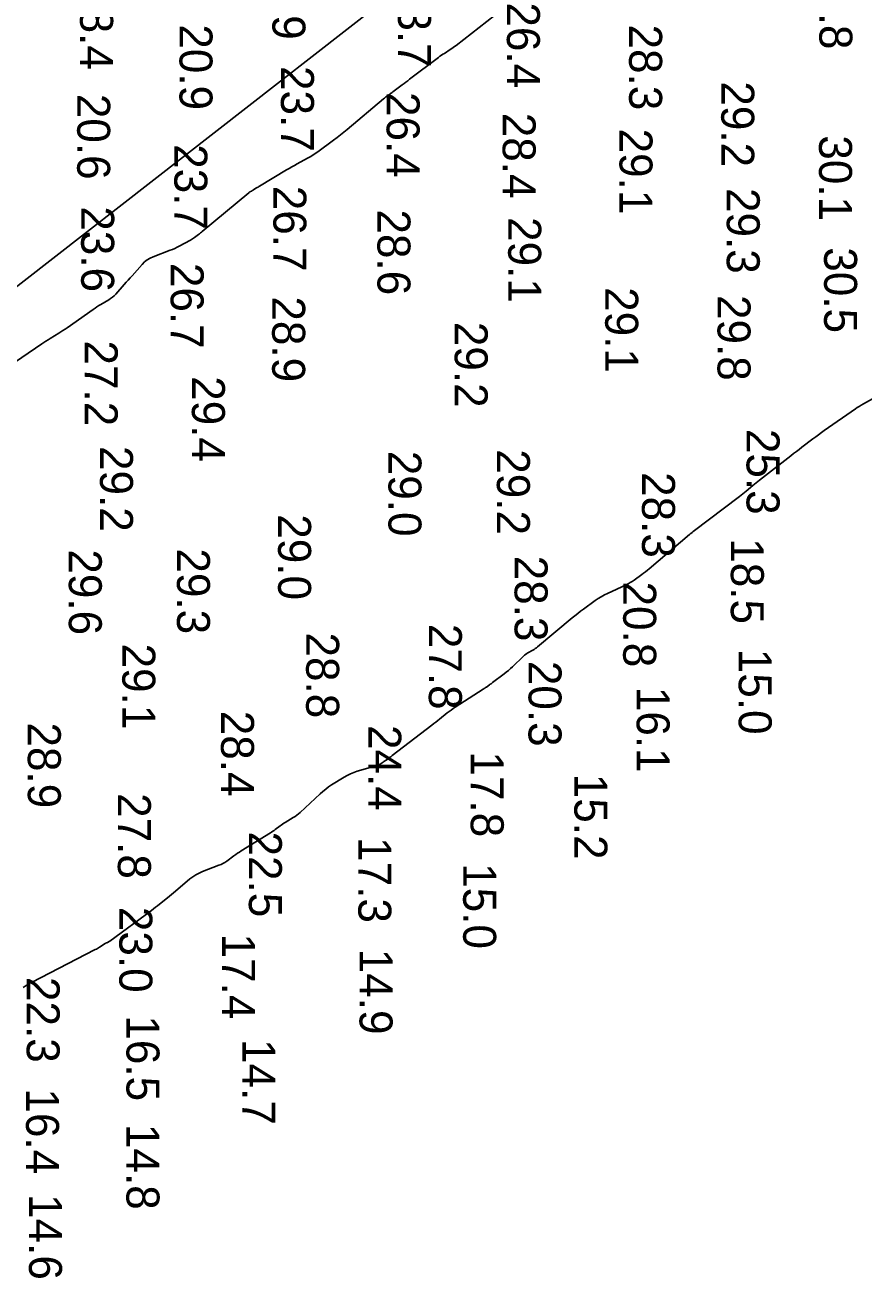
# Model space of a CAD drawing. Extents: x 1178573 to 1187098, y 693282 to 751751.
# Drawn here: x 1181054.3 to 1181372.4, y 720795.3 to 721270.4 of the extents above; entities that cross this region are included whole.
import ezdxf

# ---------------------------------------------------------------- set-up
doc = ezdxf.new("R2010")
doc.units = 0
for name, color, linetype in [('G-ANNO-PATT', 7, 'Continuous'), ('V-HYDS-MAJR', 7, 'Continuous'), ('V-HYDS-SOUN', 7, 'Continuous')]:
    doc.layers.add(name, color=color, linetype=linetype)

msp = doc.modelspace()

# ---------------------------------------------------------------- linework, layer by layer
at = {"layer": 'G-ANNO-PATT'}
for points in [[(1182192.54, 723969.84), (1182074.29, 722609.41), (1181796.18, 721896.63), (1181517.07, 721534.37), (1180724.06, 720916.39)], [(1181045.49, 721139.17), (1181060.64, 721149.47), (1181061.44, 721150), (1181062.23, 721150.53), (1181063.04, 721151.04), (1181063.85, 721151.54), (1181067.1, 721153.54), (1181067.91, 721154.05), (1181068.71, 721154.57), (1181069.5, 721155.1), (1181070.28, 721155.64), (1181080.15, 721162.59), (1181080.87, 721163.08), (1181081.59, 721163.56), (1181082.32, 721164.02), (1181083.07, 721164.46), (1181086.05, 721166.21), (1181086.78, 721166.68), (1181087.46, 721167.19), (1181088.1, 721167.76), (1181088.7, 721168.38), (1181091.96, 721172.04), (1181092.69, 721172.86), (1181093.43, 721173.69), (1181094.16, 721174.52), (1181094.89, 721175.34), (1181098.7, 721179.65), (1181099.62, 721180.58), (1181100.64, 721181.37), (1181101.74, 721182.04), (1181102.94, 721182.57), (1181109.36, 721185), (1181110.24, 721185.35), (1181111.12, 721185.73), (1181111.98, 721186.14), (1181112.83, 721186.57), (1181117.05, 721188.84), (1181117.46, 721189.06), (1181117.86, 721189.31), (1181118.24, 721189.57), (1181118.62, 721189.85), (1181120.1, 721190.98), (1181120.46, 721191.27), (1181120.83, 721191.56), (1181121.19, 721191.85), (1181121.55, 721192.15), (1181139.14, 721206.8), (1181139.25, 721206.89), (1181139.38, 721206.98), (1181139.5, 721207.06), (1181139.63, 721207.14), (1181140.16, 721207.44), (1181140.29, 721207.51), (1181140.42, 721207.59), (1181140.55, 721207.67), (1181140.68, 721207.75), (1181142.12, 721208.63), (1181142.41, 721208.81), (1181142.69, 721208.98), (1181142.97, 721209.15), (1181143.26, 721209.32), (1181153.49, 721215.46), (1181154.48, 721216.04), (1181155.47, 721216.61), (1181156.46, 721217.18), (1181157.46, 721217.73), (1181161.48, 721219.93), (1181162.47, 721220.5), (1181163.44, 721221.09), (1181164.4, 721221.72), (1181165.33, 721222.39), (1181171.32, 721226.82), (1181172.62, 721227.79), (1181173.9, 721228.79), (1181175.17, 721229.8), (1181176.42, 721230.83), (1181190.31, 721242.48), (1181190.59, 721242.71), (1181190.87, 721242.93), (1181191.16, 721243.15), (1181191.45, 721243.37), (1181192.61, 721244.21), (1181192.9, 721244.42), (1181193.19, 721244.63), (1181193.48, 721244.85), (1181193.77, 721245.06), (1181197.35, 721247.75), (1181198.05, 721248.27), (1181198.74, 721248.79), (1181199.43, 721249.31), (1181200.12, 721249.84), (1181211.13, 721258.17), (1181211.67, 721258.57), (1181212.21, 721258.95), (1181212.77, 721259.33), (1181213.33, 721259.69), (1181215.58, 721261.12), (1181216.14, 721261.48), (1181216.69, 721261.86), (1181217.23, 721262.25), (1181217.76, 721262.66), (1181232.34, 721274.08)]]:
    msp.add_lwpolyline(points, dxfattribs=at)
at = {"layer": 'V-HYDS-MAJR'}
for points in [[(1181045.49, 721139.17), (1181060.64, 721149.47), (1181061.44, 721150), (1181062.23, 721150.53), (1181063.04, 721151.04), (1181063.85, 721151.54), (1181067.1, 721153.54), (1181067.91, 721154.05), (1181068.71, 721154.57), (1181069.5, 721155.1), (1181070.28, 721155.64), (1181080.15, 721162.59), (1181080.87, 721163.08), (1181081.59, 721163.56), (1181082.32, 721164.02), (1181083.07, 721164.46), (1181086.05, 721166.21), (1181086.78, 721166.68), (1181087.46, 721167.19), (1181088.1, 721167.76), (1181088.7, 721168.38), (1181091.96, 721172.04), (1181092.69, 721172.86), (1181093.43, 721173.69), (1181094.16, 721174.52), (1181094.89, 721175.34), (1181098.7, 721179.65), (1181099.62, 721180.58), (1181100.64, 721181.37), (1181101.74, 721182.04), (1181102.94, 721182.57), (1181109.36, 721185), (1181110.24, 721185.35), (1181111.12, 721185.73), (1181111.98, 721186.14), (1181112.83, 721186.57), (1181117.05, 721188.84), (1181117.46, 721189.06), (1181117.86, 721189.31), (1181118.24, 721189.57), (1181118.62, 721189.85), (1181120.1, 721190.98), (1181120.46, 721191.27), (1181120.83, 721191.56), (1181121.19, 721191.85), (1181121.55, 721192.15), (1181139.14, 721206.8), (1181139.25, 721206.89), (1181139.38, 721206.98), (1181139.5, 721207.06), (1181139.63, 721207.14), (1181140.16, 721207.44), (1181140.29, 721207.51), (1181140.42, 721207.59), (1181140.55, 721207.67), (1181140.68, 721207.75), (1181142.12, 721208.63), (1181142.41, 721208.81), (1181142.69, 721208.98), (1181142.97, 721209.15), (1181143.26, 721209.32), (1181153.49, 721215.46), (1181154.48, 721216.04), (1181155.47, 721216.61), (1181156.46, 721217.18), (1181157.46, 721217.73), (1181161.48, 721219.93), (1181162.47, 721220.5), (1181163.44, 721221.09), (1181164.4, 721221.72), (1181165.33, 721222.39), (1181171.32, 721226.82), (1181172.62, 721227.79), (1181173.9, 721228.79), (1181175.17, 721229.8), (1181176.42, 721230.83), (1181190.31, 721242.48), (1181190.59, 721242.71), (1181190.87, 721242.93), (1181191.16, 721243.15), (1181191.45, 721243.37), (1181192.61, 721244.21), (1181192.9, 721244.42), (1181193.19, 721244.63), (1181193.48, 721244.85), (1181193.77, 721245.06), (1181197.35, 721247.75), (1181198.05, 721248.27), (1181198.74, 721248.79), (1181199.43, 721249.31), (1181200.12, 721249.84), (1181211.13, 721258.17), (1181211.67, 721258.57), (1181212.21, 721258.95), (1181212.77, 721259.33), (1181213.33, 721259.69), (1181215.58, 721261.12), (1181216.14, 721261.48), (1181216.69, 721261.86), (1181217.23, 721262.25), (1181217.76, 721262.66), (1181232.34, 721274.08)], [(1181375.69, 721128.63), (1181372.2, 721126.73), (1181371.42, 721126.28), (1181370.65, 721125.82), (1181369.9, 721125.34), (1181369.16, 721124.84), (1181357.35, 721116.62), (1181356.27, 721115.86), (1181355.2, 721115.08), (1181354.14, 721114.3), (1181353.08, 721113.51), (1181348.89, 721110.3), (1181347.84, 721109.5), (1181346.79, 721108.69), (1181345.75, 721107.88), (1181344.7, 721107.07), (1181332.78, 721097.78), (1181332.14, 721097.28), (1181331.51, 721096.77), (1181330.88, 721096.26), (1181330.25, 721095.74), (1181327.76, 721093.66), (1181327.14, 721093.14), (1181326.51, 721092.64), (1181325.87, 721092.13), (1181325.22, 721091.64), (1181307.69, 721078.31), (1181307.57, 721078.23), (1181307.46, 721078.14), (1181307.34, 721078.05), (1181307.23, 721077.96), (1181306.77, 721077.61), (1181306.65, 721077.52), (1181306.54, 721077.43), (1181306.42, 721077.34), (1181306.31, 721077.25), (1181290.97, 721064.22), (1181290.29, 721063.65), (1181289.59, 721063.09), (1181288.88, 721062.55), (1181288.17, 721062.03), (1181285.27, 721059.95), (1181284.54, 721059.45), (1181283.78, 721058.98), (1181283.01, 721058.56), (1181282.21, 721058.16), (1181275.22, 721054.9), (1181274, 721054.29), (1181272.81, 721053.63), (1181271.65, 721052.91), (1181270.52, 721052.14), (1181266.09, 721048.93), (1181264.98, 721048.11), (1181263.9, 721047.28), (1181262.82, 721046.43), (1181261.77, 721045.57), (1181248.65, 721034.6), (1181248.23, 721034.26), (1181247.79, 721033.94), (1181247.34, 721033.65), (1181246.88, 721033.37), (1181245, 721032.31), (1181244.54, 721032.03), (1181244.1, 721031.73), (1181243.68, 721031.4), (1181243.28, 721031.04), (1181239.13, 721027.07), (1181238.37, 721026.37), (1181237.6, 721025.69), (1181236.8, 721025.03), (1181235.99, 721024.39), (1181231.63, 721021.09), (1181231.34, 721020.87), (1181231.05, 721020.65), (1181230.75, 721020.43), (1181230.46, 721020.22), (1181229.27, 721019.37), (1181228.97, 721019.17), (1181228.67, 721018.96), (1181228.36, 721018.76), (1181228.06, 721018.56), (1181217.38, 721011.7), (1181216.61, 721011.19), (1181215.85, 721010.66), (1181215.11, 721010.11), (1181214.39, 721009.54), (1181211.52, 721007.21), (1181210.8, 721006.63), (1181210.07, 721006.05), (1181209.35, 721005.49), (1181208.61, 721004.92), (1181193.53, 720993.38), (1181193.25, 720993.17), (1181192.97, 720992.95), (1181192.68, 720992.75), (1181192.4, 720992.54), (1181191.22, 720991.7), (1181190.95, 720991.5), (1181190.67, 720991.31), (1181190.4, 720991.11), (1181190.12, 720990.92), (1181189, 720990.15), (1181188.72, 720989.96), (1181188.43, 720989.81), (1181188.12, 720989.68), (1181187.8, 720989.57), (1181180.28, 720987.41), (1181178.97, 720986.98), (1181177.7, 720986.47), (1181176.47, 720985.87), (1181175.28, 720985.18), (1181170.59, 720982.24), (1181169.44, 720981.48), (1181168.33, 720980.67), (1181167.26, 720979.8), (1181166.22, 720978.89), (1181158.59, 720971.82), (1181157.99, 720971.29), (1181157.37, 720970.79), (1181156.72, 720970.33), (1181156.05, 720969.89), (1181152.92, 720967.99), (1181152.44, 720967.69), (1181151.97, 720967.37), (1181151.5, 720967.05), (1181151.04, 720966.71), (1181149.23, 720965.35), (1181148.78, 720965.01), (1181148.31, 720964.69), (1181147.84, 720964.38), (1181147.37, 720964.07), (1181136.31, 720957.22), (1181135.6, 720956.77), (1181134.9, 720956.31), (1181134.21, 720955.83), (1181133.52, 720955.34), (1181130.8, 720953.36), (1181130.11, 720952.89), (1181129.39, 720952.47), (1181128.64, 720952.1), (1181127.87, 720951.77), (1181121.59, 720949.38), (1181120.31, 720948.83), (1181119.09, 720948.18), (1181117.93, 720947.43), (1181116.83, 720946.58), (1181111.33, 720941.94), (1181110.59, 720941.32), (1181109.85, 720940.71), (1181109.11, 720940.09), (1181108.36, 720939.48), (1181105.36, 720937.03), (1181104.61, 720936.43), (1181103.85, 720935.83), (1181103.08, 720935.24), (1181102.31, 720934.67), (1181086.44, 720923.01), (1181086.31, 720922.92), (1181086.17, 720922.84), (1181086.03, 720922.76), (1181085.89, 720922.68), (1181085.3, 720922.41), (1181085.15, 720922.34), (1181085.01, 720922.26), (1181084.87, 720922.18), (1181084.74, 720922.1), (1181082.61, 720920.73), (1181082.21, 720920.47), (1181081.8, 720920.23), (1181081.38, 720920), (1181080.96, 720919.78), (1181056.77, 720907.35), (1181055.95, 720906.91), (1181055.14, 720906.45), (1181054.36, 720905.96), (1181053.58, 720905.44)]]:
    msp.add_lwpolyline(points, dxfattribs=at)

# ---------------------------------------------------------------- texts
at = {"layer": 'V-HYDS-SOUN'}
for s, p in [('20.9 ', (1181148.13, 721297.39)), ('28.8 ', (1181355.52, 721293.71)), ('18.4 ', (1181075.22, 721285.95)), ('23.7 ', (1181195.76, 721286.79)), ('26.4 ', (1181237.04, 721279.02)), ('20.9 ', (1181112.9, 721270.71)), ('28.3 ', (1181283.39, 721270.62)), ('23.7 ', (1181151.37, 721254.9)), ('29.2 ', (1181318.32, 721249.09)), ('20.6 ', (1181074.11, 721244.34)), ('26.4 ', (1181191.43, 721245.04)), ('28.4 ', (1181235.43, 721237.16)), ('29.1 ', (1181279.73, 721231.17)), ('23.7 ', (1181110.95, 721225.24)), ('30.1 ', (1181355.39, 721228.61)), ('26.7 ', (1181148.49, 721209.49)), ('29.3 ', (1181320.4, 721208.64)), ('23.6 ', (1181075.62, 721201.69)), ('28.6 ', (1181187.95, 721200.5)), ('29.1 ', (1181237.54, 721197.61)), ('30.5 ', (1181357.32, 721186.15)), ('26.7 ', (1181109.54, 721180.23)), ('29.1 ', (1181274.32, 721171.03)), ('29.8 ', (1181316.9, 721168.06)), ('28.9 ', (1181148.04, 721167.53)), ('29.2 ', (1181217.24, 721157.88)), ('27.2 ', (1181076.95, 721150.83)), ('29.4 ', (1181117.61, 721137.26)), ('25.3 ', (1181327.91, 721117.27)), ('29.2 ', (1181082.76, 721110.8)), ('29.0 ', (1181192.12, 721108.98)), ('29.2 ', (1181233.25, 721109.56)), ('28.3 ', (1181288.28, 721100.9)), ('29.0 ', (1181150.29, 721084.9)), ('18.5 ', (1181321.95, 721075.81)), ('29.6 ', (1181070.93, 721071.6)), ('29.3 ', (1181111.94, 721071.96)), ('28.3 ', (1181239.96, 721069.21)), ('20.8 ', (1181281.14, 721059.39)), ('28.8 ', (1181160.93, 721040.07)), ('27.8 ', (1181207.45, 721043.35)), ('29.1 ', (1181091.21, 721035.86)), ('15.0 ', (1181324.93, 721033.88)), ('20.3 ', (1181245.24, 721029.31)), ('16.1 ', (1181286.23, 721019.46)), ('28.4 ', (1181128.64, 721010.39)), ('28.9 ', (1181055.39, 721005.95)), ('24.4 ', (1181184.48, 721004.98)), ('17.8 ', (1181223.33, 720994.96)), ('15.2 ', (1181262.62, 720986.49)), ('27.8 ', (1181089.54, 720979.15)), ('22.5 ', (1181139.21, 720964.59)), ('17.3 ', (1181180.7, 720962.45)), ('15.0 ', (1181220.47, 720952.58)), ('23.0 ', (1181090.09, 720936.01)), ('17.4 ', (1181129.06, 720925.88)), ('14.9 ', (1181181.17, 720920.12)), ('22.3 ', (1181054.95, 720909.43)), ('16.5 ', (1181092.79, 720894.87)), ('14.7 ', (1181136.71, 720885.9)), ('16.4 ', (1181054.72, 720867.15)), ('14.8 ', (1181092.79, 720853.69)), ('14.6 ', (1181055.83, 720827.08))]:
    msp.add_text(s, height=12.5, rotation=270, dxfattribs=at).set_placement(p)

doc.saveas('drawing.dxf')
